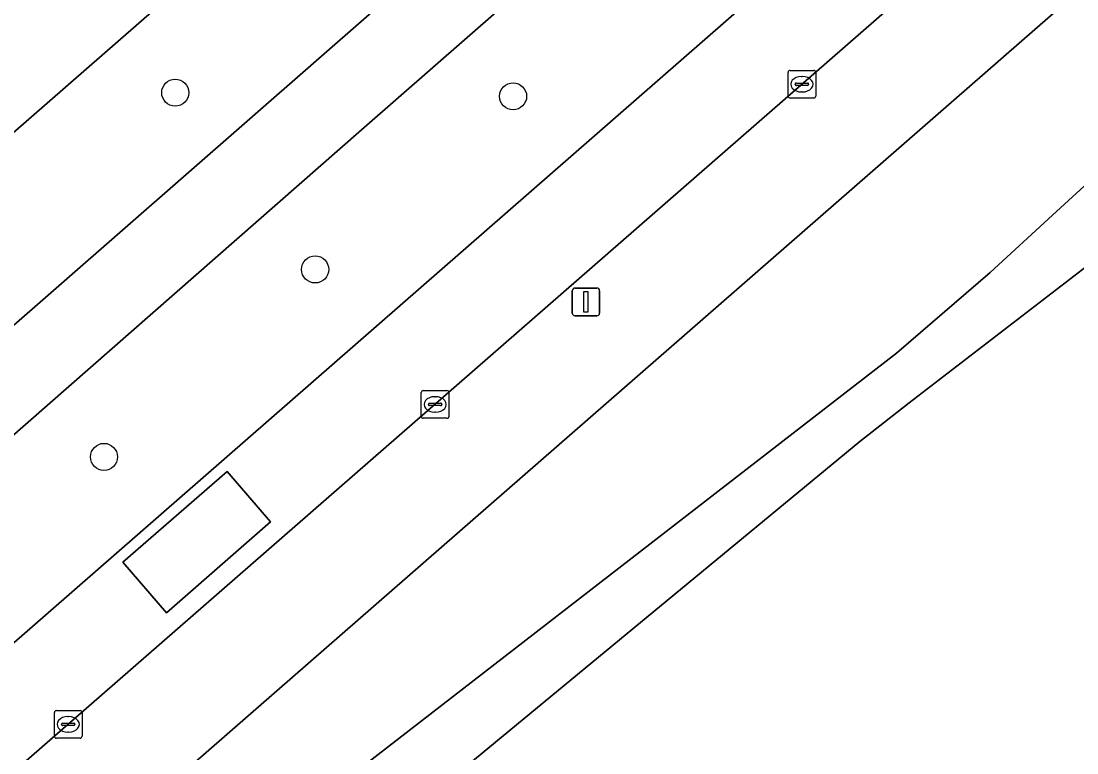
# Model space of a CAD drawing. Extents: x 155275 to 156265, y 382654 to 383635.
# Drawn here: x 155970.67 to 156008.77, y 383246.95 to 383273.35 of the extents above; entities that cross this region are included whole.
import ezdxf

# ---------------------------------------------------------------- set-up
doc = ezdxf.new("R2010")
doc.units = 0
for name, color, linetype in [('IMGEO_Berm_groen', 7, 'Continuous'), ('IMGEO_Boom', 7, 'Continuous'), ('IMGEO_Fietspad_gesloten', 7, 'Continuous'), ('IMGEO_Groenvoorziening', 7, 'Continuous'), ('IMGEO_Kolk', 7, 'Continuous'), ('IMGEO_Lichtmast', 7, 'Continuous'), ('IMGEO_Meer_plas_ven_vijver', 7, 'Continuous'), ('IMGEO_Oever', 7, 'Continuous'), ('IMGEO_Rijbaan_lokaal_gesloten', 7, 'Continuous'), ('IMGEO_Rijbaan_lokaal_open', 7, 'Continuous'), ('IMGEO_Voetpad_open', 7, 'Continuous')]:
    doc.layers.add(name, color=color, linetype=linetype)

msp = doc.modelspace()

# ---------------------------------------------------------------- linework, layer by layer
at = {"layer": 'IMGEO_Berm_groen'}
for points in [[(156057.515, 383339.177), (156056.914, 383339.98), (156056.503, 383340.188), (156055.107, 383340.105), (156053.12, 383339.783), (156051.186, 383339.241), (156050.472, 383338.881), (156047.828, 383337.031), (156044.212, 383333.905), (156005.535, 383300.011), (155948.156, 383249.945), (155937.002, 383240.244)], [(156059.369, 383336.222), (156053.682, 383331.24), (155982.947, 383269.426), (155953.598, 383243.702), (155937.788, 383229.844)], [(155935.716, 383232.066), (155951.621, 383245.97), (156051.579, 383333.37)], [(155946.609, 383230.157), (156053.445, 383323.434)]]:
    msp.add_lwpolyline(points, dxfattribs=at)
at = {"layer": 'IMGEO_Boom'}
for centre in [(155976.229, 383270.771), (155988.422, 383270.64), (155981.278, 383264.393), (155973.656, 383257.626)]:
    msp.add_circle(centre, 0.489, dxfattribs=at)
at = {"layer": 'IMGEO_Fietspad_gesloten'}
for points in [[(156057.458, 383338.499), (156051.579, 383333.37), (155951.621, 383245.97), (155935.716, 383232.066), (155937.788, 383229.844), (155953.598, 383243.702), (155982.947, 383269.426)], [(155982.947, 383269.426), (156053.682, 383331.24), (156059.369, 383336.222)]]:
    msp.add_lwpolyline(points, dxfattribs=at)
at = {"layer": 'IMGEO_Groenvoorziening'}
msp.add_lwpolyline([(155980.464, 383244.499), (156002.26, 383261.371), (156005.641, 383264.276), (156007.889, 383266.354), (156009.61, 383267.932), (156010.349, 383268.339), (156010.96, 383268.443), (156011.342, 383268.408), (156013.307, 383269.75), (156014.596, 383270.631), (156014.491, 383270.785), (156021, 383275.244), (156016.784, 383281.38), (155976.875, 383246.554)], dxfattribs=at)
at = {"layer": 'IMGEO_Kolk'}
for p, q in [((155998.422, 383271.577), (155999.274, 383271.577)), ((155998.347, 383270.651), (155998.347, 383271.503)), ((155998.835, 383271.357), (155998.86, 383271.357)), ((155999.348, 383271.503), (155999.348, 383270.651)), ((155998.606, 383271.071), (155998.606, 383271.083)), ((155999.044, 383271.034), (155998.646, 383271.034)), ((155998.649, 383271.12), (155999.047, 383271.12)), ((155998.858, 383270.797), (155998.833, 383270.797)), ((155999.09, 383271.083), (155999.09, 383271.071)), ((155999.274, 383270.577), (155998.422, 383270.577)), ((155985.108, 383259.094), (155985.108, 383259.946)), ((155985.183, 383260.02), (155986.035, 383260.02)), ((155985.596, 383259.8), (155985.621, 383259.8)), ((155986.109, 383259.946), (155986.109, 383259.094)), ((155985.367, 383259.514), (155985.367, 383259.526)), ((155985.805, 383259.477), (155985.407, 383259.477)), ((155985.41, 383259.563), (155985.808, 383259.563)), ((155985.851, 383259.526), (155985.851, 383259.514)), ((155986.035, 383259.02), (155985.183, 383259.02)), ((155985.619, 383259.24), (155985.594, 383259.24)), ((155971.867, 383247.549), (155971.867, 383248.401)), ((155971.942, 383248.475), (155972.794, 383248.475)), ((155972.868, 383248.401), (155972.868, 383247.549)), ((155972.126, 383247.969), (155972.126, 383247.981)), ((155972.564, 383247.932), (155972.166, 383247.932)), ((155972.169, 383248.018), (155972.567, 383248.018)), ((155972.355, 383248.255), (155972.38, 383248.255)), ((155972.61, 383247.981), (155972.61, 383247.969)), ((155972.378, 383247.695), (155972.353, 383247.695)), ((155972.794, 383247.475), (155971.942, 383247.475))]:
    msp.add_line(p, q, dxfattribs=at)
for points in [[(155998.422, 383271.577), (155999.274, 383271.577)], [(155998.347, 383270.651), (155998.347, 383271.503)], [(155999.348, 383271.503), (155999.348, 383270.651)], [(155999.274, 383270.577), (155998.422, 383270.577)], [(155985.108, 383259.094), (155985.108, 383259.946)], [(155985.183, 383260.02), (155986.035, 383260.02)], [(155986.109, 383259.946), (155986.109, 383259.094)], [(155986.035, 383259.02), (155985.183, 383259.02)], [(155971.867, 383247.549), (155971.867, 383248.401)], [(155971.942, 383248.475), (155972.794, 383248.475)], [(155972.868, 383248.401), (155972.868, 383247.549)], [(155972.794, 383247.475), (155971.942, 383247.475)]]:
    msp.add_lwpolyline(points, dxfattribs=at)
for centre, radius, start, end in [((155998.424, 383271.501), 0.0765, 91.552, 178.448), ((155998.424, 383271.501), 0.0765, 91.552, 178.448), ((155999.272, 383271.501), 0.0765, 1.552, 88.448), ((155999.272, 383271.501), 0.0765, 1.552, 88.448), ((155998.646, 383271.08), 0.0403, 85.8775, 175.7526), ((155998.643, 383271.07), 0.0366, 178.938, 274.7102), ((155999.047, 383271.077), 0.043, 264.8664, 352.4533), ((155999.051, 383271.082), 0.0386, 1.7309, 96.639), ((155998.424, 383270.653), 0.0765, 181.552, 268.448), ((155998.424, 383270.653), 0.0765, 181.552, 268.448), ((155999.272, 383270.653), 0.0765, 271.552, 358.448), ((155999.272, 383270.653), 0.0765, 271.552, 358.448), ((155985.185, 383259.944), 0.0765, 91.552, 178.448), ((155985.185, 383259.944), 0.0765, 91.552, 178.448), ((155986.033, 383259.944), 0.0765, 1.552, 88.448), ((155986.033, 383259.944), 0.0765, 1.552, 88.448), ((155985.407, 383259.523), 0.0403, 85.8775, 175.7526), ((155985.404, 383259.513), 0.0366, 178.938, 274.7102), ((155985.808, 383259.52), 0.043, 264.8664, 352.4533), ((155985.812, 383259.525), 0.0386, 1.7309, 96.639), ((155985.185, 383259.096), 0.0765, 181.552, 268.448), ((155985.185, 383259.096), 0.0765, 181.552, 268.448), ((155986.033, 383259.096), 0.0765, 271.552, 358.448), ((155986.033, 383259.096), 0.0765, 271.552, 358.448), ((155971.944, 383248.399), 0.0765, 91.552, 178.448), ((155971.944, 383248.399), 0.0765, 91.552, 178.448), ((155972.792, 383248.399), 0.0765, 1.552, 88.448), ((155972.792, 383248.399), 0.0765, 1.552, 88.448), ((155972.166, 383247.978), 0.0403, 85.8775, 175.7526), ((155972.163, 383247.968), 0.0366, 178.938, 274.7102), ((155972.567, 383247.975), 0.043, 264.8664, 352.4533), ((155972.571, 383247.98), 0.0386, 1.7309, 96.639), ((155971.944, 383247.551), 0.0765, 181.552, 268.448), ((155971.944, 383247.551), 0.0765, 181.552, 268.448), ((155972.792, 383247.551), 0.0765, 271.552, 358.448), ((155972.792, 383247.551), 0.0765, 271.552, 358.448)]:
    msp.add_arc(centre, radius, start, end, dxfattribs=at)
for centre, major_axis, ratio, start_param, end_param in [((155998.834, 383271.077), (-0.387, 0.002), 0.722429, 4.712389, 7.853982), ((155998.859, 383271.077), (-0.39, 0.002), 0.717154, 1.570796, 4.712389), ((155985.595, 383259.52), (-0.387, 0.002), 0.722429, 4.712389, 7.853982), ((155985.62, 383259.52), (-0.39, 0.002), 0.717154, 1.570796, 4.712389), ((155972.354, 383247.975), (-0.387, 0.002), 0.722429, 4.712389, 7.853982), ((155972.379, 383247.975), (-0.39, 0.002), 0.717154, 1.570796, 4.712389)]:
    msp.add_ellipse(centre, major_axis=major_axis, ratio=ratio, start_param=start_param, end_param=end_param, dxfattribs=at)
at = {"layer": 'IMGEO_Lichtmast'}
for p, q in [((155990.556, 383262.82), (155990.556, 383263.62)), ((155990.556, 383263.62), (155990.556, 383262.82)), ((155990.656, 383263.72), (155991.446, 383263.72)), ((155991.446, 383263.72), (155990.656, 383263.72)), ((155991.546, 383263.62), (155991.546, 383262.82)), ((155991.546, 383262.82), (155991.546, 383263.62)), ((155991.446, 383262.72), (155990.656, 383262.72)), ((155990.656, 383262.72), (155991.446, 383262.72))]:
    msp.add_line(p, q, dxfattribs=at)
msp.add_lwpolyline([(155990.976, 383263.595), (155991.126, 383263.595), (155991.126, 383262.845), (155990.976, 383262.845), (155990.976, 383263.595)], dxfattribs=at)
for centre, start, end in [((155990.656, 383263.62), 90, 180), ((155990.656, 383263.62), 90, 180), ((155991.446, 383263.62), 0, 90), ((155991.446, 383263.62), 360, 90), ((155990.656, 383262.82), 180, 270), ((155990.656, 383262.82), 180, 270), ((155991.446, 383262.82), 270, 0), ((155991.446, 383262.82), 270, 0)]:
    msp.add_arc(centre, 0.1, start, end, dxfattribs=at)
at = {"layer": 'IMGEO_Meer_plas_ven_vijver'}
msp.add_lwpolyline([(156028.992, 383242.504), (156020.684, 383254.624), (156020.352, 383255.111), (156020.158, 383255.394), (156016.303, 383261.071), (156015.834, 383261.758), (156015.796, 383261.814), (156012.328, 383266.957), (156011.636, 383266.441), (156002.712, 383259.582), (156000.942, 383258.188), (155984.065, 383244.26)], dxfattribs=at)
at = {"layer": 'IMGEO_Oever'}
msp.add_lwpolyline([(155984.065, 383244.26), (156000.942, 383258.188), (156002.712, 383259.582), (156011.636, 383266.441), (156012.328, 383266.957), (156011.866, 383267.642), (156011.502, 383268.174), (156011.342, 383268.408), (156010.96, 383268.443), (156010.349, 383268.339), (156009.61, 383267.932), (156007.889, 383266.354), (156005.641, 383264.276), (156002.26, 383261.371), (155980.464, 383244.499)], dxfattribs=at)
at = {"layer": 'IMGEO_Rijbaan_lokaal_gesloten'}
for points in [[(155937.002, 383240.244), (155948.156, 383249.945), (156005.535, 383300.011), (156044.212, 383333.905)], [(156027.362, 383295.937), (156035.618, 383303.154), (156043.17, 383309.756), (156044.682, 383311.079), (156055.778, 383320.815), (156059.687, 383324.238), (156057.298, 383326.814), (156053.445, 383323.434), (155946.609, 383230.157)], [(155931.235, 383212.255), (155934.492, 383214.969), (155943.067, 383222.447), (156014.334, 383284.597), (156016.28, 383286.278), (156019.756, 383289.346), (156027.362, 383295.937)]]:
    msp.add_lwpolyline(points, dxfattribs=at)
msp.add_lwpolyline([(155979.662, 383255.281), (155975.913, 383251.996), (155974.343, 383253.826), (155978.101, 383257.105)], close=True, dxfattribs=at)
at = {"layer": 'IMGEO_Rijbaan_lokaal_open'}
msp.add_lwpolyline([(155975.913, 383251.996), (155979.662, 383255.281), (155978.101, 383257.105), (155974.343, 383253.826)], close=True, dxfattribs=at)
at = {"layer": 'IMGEO_Voetpad_open'}
msp.add_lwpolyline([(156024.075, 383285.801), (156024.455, 383286.059), (156020.457, 383288.552), (156019.756, 383289.346), (156016.28, 383286.278), (156014.334, 383284.597), (155943.067, 383222.447), (155945.748, 383219.416), (155945.756, 383219.407), (155976.875, 383246.554), (156016.784, 383281.38), (156019.95, 383283.02)], close=True, dxfattribs=at)

doc.saveas('drawing.dxf')
